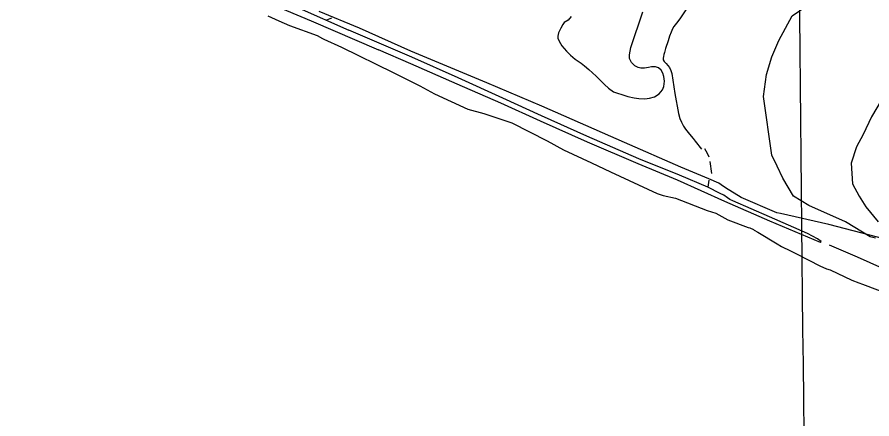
# Model space of a CAD drawing. Extents: x 3683613 to 3738215, y 469626 to 495384.
# Drawn here: x 3696220 to 3698541, y 481261 to 482354 of the extents above; entities that cross this region are included whole.
import ezdxf

# ---------------------------------------------------------------- set-up
doc = ezdxf.new("R2010")
doc.units = 0
for name, color, linetype in [('V-GRID-MAJR', 7, 'Continuous'), ('V-SITE-OTLN', 7, 'Continuous'), ('V-SITE-VEGE', 7, 'Continuous'), ('V-TOPO-SHOR', 7, 'Continuous')]:
    doc.layers.add(name, color=color, linetype=linetype)

msp = doc.modelspace()

# ---------------------------------------------------------------- linework, layer by layer
at = {"layer": 'V-GRID-MAJR'}
for points in [[(3698426.8, 475163.3), (3698357.2, 481220.7), (3698287.6, 487281.2), (3698217.9, 493341.7), (3698217.9, 493344.8)], [(3687787.4, 481100.8), (3693072.3, 481160.4), (3698357.2, 481220.7), (3703642.1, 481281.8), (3708927, 481343.7), (3714211.8, 481406.4), (3719496.7, 481469.8)]]:
    msp.add_spline(points, degree=3, dxfattribs=at)
at = {"layer": 'V-SITE-OTLN'}
for points in [[(3698125.9, 481902.6), (3698098.9, 481914.3), (3698022.6, 481945.8), (3697869.2, 482013), (3697644.9, 482111.7), (3697495.7, 482175.1), (3697289.6, 482261.2), (3697149.7, 482324.2), (3697040.6, 482369.5)], [(3697724.5, 482355.4), (3697716.2, 482345.5), (3697706.2, 482339.3), (3697701.9, 482333.8), (3697696.3, 482324.2), (3697690.7, 482311), (3697688.3, 482301.7), (3697688.7, 482296.5), (3697691.8, 482288.1), (3697699.6, 482275.9), (3697711.8, 482261.8), (3697722.9, 482250.5), (3697735.3, 482240), (3697751.6, 482228.4), (3697761, 482221.2), (3697772.3, 482211.5), (3697782.6, 482202.6), (3697792.5, 482193.2)], [(3697792.5, 482193.2), (3697803.3, 482182.4), (3697815.2, 482170.5), (3697826, 482160.5), (3697839.3, 482150.6), (3697873.6, 482140.1), (3697879, 482138.3), (3697895.5, 482134.7), (3697908.9, 482132.7), (3697924.5, 482132), (3697937.9, 482133.9), (3697951.2, 482137.6), (3697963.4, 482145.4), (3697972.5, 482155.9), (3697976.3, 482165.2), (3697978.3, 482179.5), (3697976.4, 482192.8), (3697973.3, 482201.8), (3697968.8, 482209.4), (3697961.7, 482215.9), (3697954, 482218.5), (3697942.5, 482218.4), (3697934.6, 482216.6), (3697924, 482214.8), (3697913.6, 482215.2), (3697906.7, 482216.8), (3697897.6, 482221.1), (3697888.2, 482230.5), (3697883.2, 482241.6), (3697882.8, 482251.2), (3697887.2, 482270.9), (3697919.5, 482368.4)], [(3698623, 481738.2), (3698424.2, 481790.3), (3698293.6, 481820.4), (3698283.5, 481822.2), (3698186.2, 481863.3), (3698144.1, 481889.5), (3698131.7, 481898.3), (3698125.9, 481902.6)]]:
    msp.add_lwpolyline(points, dxfattribs=at)
at = {"layer": 'V-SITE-VEGE'}
for points in [[(3698551.3, 481752.6), (3698536.5, 481756.3), (3698469.8, 481797.1), (3698369.7, 481841.5), (3698328.9, 481867.5), (3698299.3, 481915.7), (3698284.5, 481949.1), (3698269.6, 481978.7), (3698247.4, 482138.2), (3698254.8, 482197.5), (3698269.6, 482245.7), (3698288.2, 482290.2), (3698325.2, 482357), (3698399.3, 482408.9), (3698440.1, 482446), (3698473.5, 482516.4), (3698484.6, 482568.3), (3698499.4, 482594.3), (3698525.3, 482609.1), (3698573.5, 482623.9)], [(3696900.8, 482357.8), (3696930.6, 482343.7), (3696960.3, 482331.2), (3697034.9, 482304.3), (3697049.7, 482295.5), (3697053, 482293.8), (3697100.9, 482272.5), (3697241.3, 482203.7), (3697313.9, 482166.8), (3697353.5, 482145.7), (3697444.3, 482103.3), (3697487.5, 482092.2), (3697563.8, 482066.9), (3697659.5, 482017.6), (3697704, 481993.1), (3697780, 481957.7), (3697831.2, 481933), (3697958.4, 481874.6), (3697975, 481869.2), (3698008.2, 481861.7), (3698094.3, 481827.7), (3698117.5, 481820.5), (3698150.5, 481802.9), (3698205.1, 481781.5), (3698210.1, 481781.3), (3698220, 481776.1), (3698221.6, 481774.4), (3698231.5, 481769.1), (3698284.2, 481737.7), (3698295.7, 481730.7), (3698320.5, 481718.4), (3698338.7, 481709.6), (3698399.7, 481677.9), (3698417.9, 481669.1), (3698427.9, 481667.2), (3698487.3, 481638.9), (3698505.5, 481631.8), (3698515.5, 481628.2), (3698590, 481599.5)], [(3698566.1, 482127.1), (3698540.2, 482082.6), (3698517.9, 482034.4), (3698499.4, 482001), (3698484.6, 481956.5), (3698488.3, 481900.9), (3698506.8, 481867.5), (3698525.3, 481837.8), (3698558.7, 481797.1)]]:
    msp.add_lwpolyline(points, dxfattribs=at)
at = {"layer": 'V-TOPO-SHOR'}
for p, q in [((3697073.8, 482351.1), (3697060.9, 482345.4)), ((3698101.4, 481961.6), (3698106.2, 481928.3)), ((3698098.5, 481911), (3698095.8, 481891.7))]:
    msp.add_line(p, q, dxfattribs=at)
for points in [[(3696178.7, 482906.6), (3696188.7, 482907.4), (3696193.7, 482905.8), (3696261, 482825.5), (3696358.5, 482709.1), (3696413.9, 482646), (3696433, 482630.4), (3696500.4, 482592.5), (3696515.4, 482584.1), (3696659.7, 482521.3), (3696809.2, 482453.2), (3696986.2, 482378.4), (3697121.4, 482318.6)], [(3696178.7, 482906.6), (3696179.5, 482895.5), (3696218.8, 482849.6), (3696274.7, 482782.4), (3696362.4, 482675.9), (3696383.5, 482647.9), (3696399, 482628.9), (3696410.9, 482619.5), (3696432.7, 482608), (3696572.7, 482541), (3696716.1, 482476.2), (3696846, 482417.1), (3697018.7, 482343.7), (3697201.2, 482264.6)], [(3698045, 482386.9), (3698019.5, 482349.4), (3698010.6, 482337.5), (3698003.9, 482328.7), (3697999.9, 482321.8), (3697995.9, 482312.7), (3697992, 482302), (3697988, 482289.7), (3697980.9, 482268.3), (3697978.3, 482258.1), (3697976.5, 482252.6), (3697975.2, 482247.1), (3697974.4, 482241.9), (3697975, 482238.1), (3697977.6, 482233.2), (3697982.6, 482227.6), (3697987.3, 482222.7), (3697992, 482216.5), (3697995.1, 482209.1), (3697997.7, 482200.4), (3698006.3, 482146.2), (3698016, 482091.6), (3698020, 482078.6), (3698024.3, 482068.5), (3698029.9, 482057.4), (3698034.9, 482049.2), (3698042.1, 482039.8), (3698050.2, 482030.3), (3698055.7, 482023.5), (3698061.6, 482016.2), (3698078.8, 481995.2)], [(3698402, 481741.2), (3698403.6, 481743.4), (3698394, 481750.9), (3698366.9, 481765.3), (3698263, 481810.8), (3698163.3, 481854.4), (3698155.9, 481858.1), (3698149.6, 481862.7), (3698139.7, 481869.4), (3698129.3, 481874.7), (3698095.8, 481891.7), (3698019.2, 481923.9), (3697908.8, 481968.8), (3697767.5, 482030.1), (3697644.4, 482085.2), (3697539, 482133.4), (3697418.4, 482188.5), (3697292.1, 482244.6), (3697121.4, 482318.6)], [(3698402, 481741.2), (3698367, 481755.2), (3698264.6, 481799.1), (3698141.6, 481852.2), (3698013.9, 481910.8), (3697907.1, 481954.6), (3697769, 482014.3), (3697641.1, 482070.7), (3697533.4, 482120), (3697415.1, 482171.3), (3697289.1, 482227.1), (3697201.2, 482264.6)], [(3698087.2, 481996.4), (3698094.2, 481984.4), (3698098.5, 481973.8)], [(3699339.7, 481329.9), (3699204.9, 481391.3), (3699075.6, 481450.4), (3698970.7, 481496.2), (3698825.8, 481557.7), (3698682, 481620.4), (3698502, 481701.1), (3698425.8, 481733.6)]]:
    msp.add_lwpolyline(points, dxfattribs=at)

doc.saveas('drawing.dxf')
